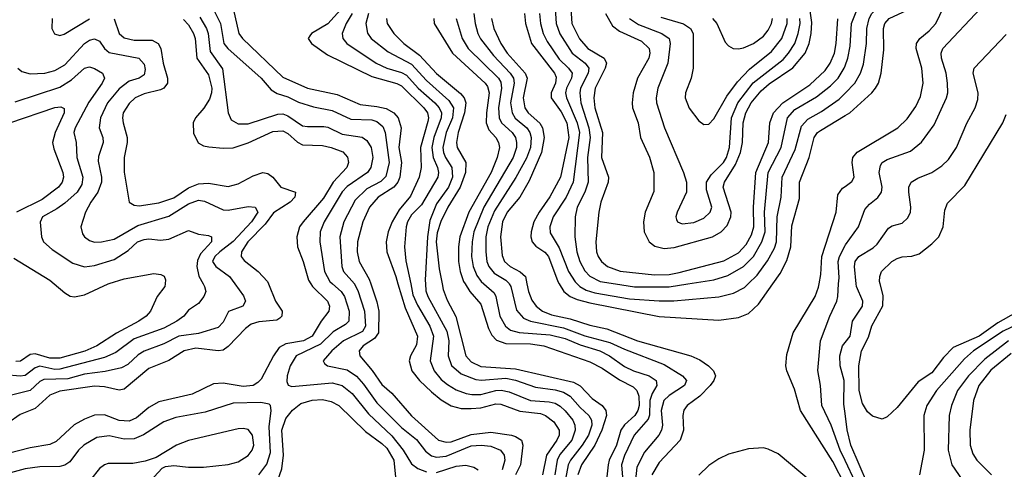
# Model space of a CAD drawing. Header units: inches. Extents: x 1308407 to 1441228, y 959628 to 1036311.
# Tile 312 of 656: x 1356668 to 1360643, y 1009253 to 1011065. Entities that reach past the tile are written whole.
import ezdxf

# ---------------------------------------------------------------- set-up
doc = ezdxf.new("R2010")
doc.units = ezdxf.units.IN
doc.header["$MEASUREMENT"] = 0
for name, color, linetype in [('B3050', 7, 'Continuous'), ('B3051', 7, 'Continuous'), ('B3060', 7, 'Continuous'), ('B3061', 7, 'Continuous')]:
    doc.layers.add(name, color=color, linetype=linetype)

msp = doc.modelspace()

# ---------------------------------------------------------------- linework, layer by layer
at = {"layer": 'B3050', "color": 5}
for points, elevation in [([(1357844, 1010000), (1357850.5, 1009990), (1357910.1, 1009930), (1357918.7, 1009910), (1357916.6, 1009890), (1357885.4, 1009850), (1357849.2, 1009790), (1357813.4, 1009770), (1357741.9, 1009758.1), (1357716.1, 1009743.9), (1357692.2, 1009710), (1357643.4, 1009616.6), (1357630, 1009602.2), (1357610, 1009590.8), (1357570, 1009586.4), (1357490, 1009600.1), (1357450, 1009597.1), (1357364.8, 1009555.2), (1357230, 1009524.5), (1357190, 1009502.4), (1357139.7, 1009460.3), (1357110, 1009446.5), (1357070, 1009449.9), (1357010, 1009472), (1356970, 1009470.3), (1356930, 1009454.9), (1356888.1, 1009431.9), (1356815.1, 1009364.9), (1356790, 1009352.2), (1356710, 1009339.7), (1356490, 1009283)], 3020), ([(1357409.1, 1010000), (1357414.6, 1009990), (1357418.9, 1009970), (1357411.1, 1009950), (1357390, 1009921.5), (1357350, 1009893.6), (1357330.2, 1009870), (1357302, 1009850), (1357250, 1009822.1), (1357130, 1009778.4), (1357056.6, 1009723.4), (1357010, 1009702.7), (1356830, 1009655.8), (1356810, 1009655.5), (1356750, 1009668.6), (1356730, 1009661.8), (1356689.8, 1009630.2), (1356670, 1009627.6), (1356610, 1009632.9)], 2940), ([(1357672.2, 1010000), (1357700.1, 1009930), (1357727.1, 1009890), (1357726.8, 1009870), (1357718.5, 1009861.5), (1357705.8, 1009854.2), (1357633.1, 1009846.9), (1357602.7, 1009837.3), (1357579.3, 1009820.7), (1357510, 1009747.7), (1357490, 1009733.3), (1357470, 1009729.9), (1357379, 1009741.1), (1357332.6, 1009730), (1357270, 1009691.2), (1357190, 1009659.3), (1357090, 1009575.9), (1357070, 1009572.2), (1357010, 1009585.3), (1356970, 1009588.3), (1356830, 1009567.7), (1356790, 1009552), (1356730, 1009497.5), (1356670, 1009473.1), (1356620.9, 1009439.1)], 2980), ([(1357537, 1010000), (1357571.5, 1009951.4), (1357579.8, 1009930), (1357568.9, 1009910), (1357511.6, 1009888.4), (1357490, 1009846.3), (1357470, 1009824.5), (1357390, 1009799.9), (1357310, 1009789.6), (1357250, 1009758.4), (1357170, 1009728.7), (1357146.4, 1009713.6), (1357104.6, 1009675.4), (1357078.5, 1009661.5), (1357013.6, 1009646.4), (1356930, 1009636.1), (1356862.2, 1009617.8), (1356765.4, 1009614.6), (1356750, 1009606.7), (1356710, 1009570.3), (1356630.1, 1009549.9)], 2960), ([(1357255.3, 1010000), (1357254.3, 1009990), (1357223.5, 1009950), (1357196.8, 1009890), (1357179.3, 1009870), (1357148.6, 1009850), (1357059, 1009801), (1356979.2, 1009750), (1356930.8, 1009729.2), (1356830, 1009700.9), (1356790, 1009700.5), (1356730, 1009717.7), (1356710, 1009715.8), (1356671.2, 1009688.8), (1356653.2, 1009686.8)], 2920), ([(1356807.4, 1010000), (1356850, 1009963.8), (1356871.3, 1009951.3), (1356890, 1009947.5), (1356930, 1009955.5), (1357025.7, 1010000)], 2920), ([(1357931.5, 1010000), (1357965.2, 1009970), (1357979.9, 1009950), (1357998.3, 1009890), (1357997.1, 1009850), (1357983.9, 1009836.1), (1357933.3, 1009806.7), (1357882.3, 1009757.7), (1357784.7, 1009710), (1357759.6, 1009670), (1357748, 1009630), (1357746.9, 1009606.9), (1357752, 1009592), (1357766.6, 1009586.6), (1357930, 1009601.3), (1357970.1, 1009590), (1358010, 1009558), (1358076, 1009476), (1358170, 1009387.7), (1358216.5, 1009330), (1358250, 1009275), (1358275.3, 1009255.3), (1358310, 1009242.9)], 3040), ([(1358019.5, 1010000), (1358019.7, 1009999.7), (1358033.7, 1009973.7), (1358060.5, 1009890), (1358064.2, 1009830), (1358051.9, 1009808.1), (1357975.1, 1009770), (1357928.7, 1009730), (1357892.9, 1009690), (1357898.9, 1009678.9), (1357910.5, 1009670), (1357990, 1009653.1), (1358027.7, 1009627.7), (1358056.4, 1009596.4), (1358110, 1009520.5), (1358210, 1009421.6), (1358270, 1009372.5), (1358305.6, 1009325.6), (1358330, 1009306.6), (1358350, 1009301.2), (1358390, 1009305.8), (1358490, 1009346.9), (1358530.5, 1009350.5), (1358570, 1009345.7), (1358609.4, 1009330), (1358623.8, 1009310), (1358626.5, 1009290), (1358616.3, 1009250)], 3060), ([(1358085.3, 1010000), (1358110, 1009928.4), (1358117.9, 1009890), (1358116.6, 1009803.4), (1358099.9, 1009780.1), (1358054.4, 1009750), (1358043.4, 1009736.6), (1358038.3, 1009730), (1358041, 1009710), (1358090.6, 1009650.6), (1358130, 1009594), (1358170, 1009559.5), (1358250, 1009467.8), (1358359.4, 1009370), (1358390, 1009361.4), (1358410, 1009363.5), (1358490, 1009392.3), (1358570, 1009401.7), (1358652.9, 1009390), (1358670, 1009385.1), (1358693.3, 1009370), (1358699.5, 1009350), (1358689.2, 1009270), (1358670.2, 1009230.2)], 3080), ([(1358195.1, 1010000), (1358223.9, 1009903.9), (1358273.9, 1009790), (1358270, 1009755.1), (1358245.6, 1009710), (1358240.8, 1009690), (1358251.1, 1009650), (1358281.9, 1009610), (1358330, 1009564.3), (1358370, 1009532.9), (1358410, 1009509), (1358450, 1009498.3), (1358490, 1009497.2), (1358530, 1009500.8), (1358590, 1009516.3), (1358610, 1009515.7), (1358686.9, 1009486.9), (1358770, 1009477.7), (1358790, 1009470.1), (1358823.8, 1009443.8), (1358845.4, 1009410), (1358845.2, 1009390), (1358836.3, 1009370), (1358795, 1009310), (1358778.8, 1009230)], 3120), ([(1358246.4, 1010000), (1358255.7, 1009955.7), (1358274.1, 1009914.1), (1358324.1, 1009830), (1358338.5, 1009790), (1358325.5, 1009690), (1358340.9, 1009650), (1358370, 1009614.7), (1358394.5, 1009594.5), (1358430, 1009573.6), (1358470, 1009558.4), (1358493.9, 1009553.9), (1358530, 1009554.8), (1358590, 1009570.3), (1358611.7, 1009571.7), (1358644.6, 1009564.6), (1358730, 1009530.6), (1358804.8, 1009524.8), (1358830, 1009518.7), (1358850, 1009507.5), (1358870, 1009488), (1358900.9, 1009450), (1358909.4, 1009430), (1358911, 1009410), (1358897.4, 1009370), (1358848.3, 1009311.7), (1358837.4, 1009290), (1358828.4, 1009230)], 3140), ([(1358306.1, 1010000), (1358308.2, 1009971.8), (1358315.4, 1009950), (1358392.1, 1009810), (1358400.7, 1009770), (1358397.9, 1009710), (1358410.9, 1009670.9), (1358450, 1009637.8), (1358510, 1009614.7), (1358532.1, 1009612.1), (1358630, 1009620.5), (1358670, 1009611.8), (1358750, 1009583.4), (1358830, 1009573.2), (1358863.6, 1009563.6), (1358890, 1009547.8), (1358930, 1009501.6), (1358965.7, 1009470), (1358976, 1009450), (1358977.3, 1009430), (1358963.9, 1009390), (1358938.6, 1009350), (1358891.2, 1009290), (1358882.1, 1009270), (1358863, 1009170)], 3160), ([(1358373.3, 1010000), (1358377.7, 1009977.7), (1358394, 1009934), (1358428.8, 1009868.8), (1358469.7, 1009710), (1358490, 1009686.4), (1358530, 1009667.1), (1358670, 1009657.5), (1358903.7, 1009603.7), (1358930, 1009589.3), (1358978.6, 1009538.6), (1359018.8, 1009510), (1359034.2, 1009490), (1359036.4, 1009470), (1359018.2, 1009410), (1358990, 1009350.3), (1358935.5, 1009270), (1358921.8, 1009230)], 3180), ([(1358466.4, 1010000), (1358485, 1009970), (1358530, 1009917.9), (1358560.3, 1009820.3), (1358573.9, 1009793.9), (1358593.1, 1009773.1), (1358630, 1009759.6), (1358730, 1009757.8), (1358783.9, 1009750), (1358970, 1009685.9), (1359019.7, 1009659.7), (1359090, 1009613), (1359145, 1009585), (1359159.4, 1009570), (1359167, 1009547), (1359168.1, 1009510), (1359163.5, 1009490), (1359150.7, 1009470), (1359110, 1009432.1), (1359095.3, 1009410), (1359077, 1009350), (1359047.9, 1009290), (1359043.3, 1009270), (1359029.7, 1009150)], 3220), ([(1358542, 1010000), (1358583.5, 1009963.5), (1358590.1, 1009950), (1358606.7, 1009870), (1358629.3, 1009830), (1358650, 1009813.8), (1358683.7, 1009803.7), (1358810, 1009794.4), (1358870, 1009780.4), (1358930, 1009754), (1359010, 1009729.7), (1359049.6, 1009709.6), (1359110, 1009666.7), (1359145.4, 1009650), (1359209.4, 1009630), (1359237.7, 1009610), (1359239.7, 1009590), (1359221.5, 1009558.5), (1359212.2, 1009530), (1359209.8, 1009470.2), (1359205.4, 1009454.6), (1359148.6, 1009390), (1359110, 1009308.6), (1359097.3, 1009270), (1359111.8, 1009090)], 3240), ([(1358644.5, 1010000), (1358650.4, 1009990), (1358674, 1009894), (1358702, 1009862), (1358730.2, 1009850), (1358863.5, 1009823.5), (1358950, 1009790.8), (1359050, 1009764.4), (1359110, 1009736.9), (1359270, 1009675.5), (1359344, 1009630), (1359360.1, 1009610), (1359351.9, 1009590), (1359290, 1009550.6), (1359268, 1009530), (1359258.2, 1009490), (1359262.9, 1009430), (1359258.9, 1009410), (1359248.1, 1009390), (1359190, 1009321.2), (1359158.7, 1009261.3), (1359153.3, 1009210)], 3260), ([(1358715.6, 1010000), (1358721.5, 1009970), (1358735.2, 1009935.2), (1358753, 1009910), (1358778.4, 1009890), (1358814.9, 1009874.9), (1358890, 1009859.3), (1358970, 1009833.4), (1359038.7, 1009818.7), (1359162, 1009770), (1359377.3, 1009710), (1359414.2, 1009694.2), (1359448.4, 1009670), (1359469.3, 1009650), (1359476.8, 1009630), (1359470.1, 1009610), (1359455.1, 1009590), (1359413.2, 1009546.8), (1359363, 1009510), (1359348.8, 1009491.2), (1359345.1, 1009470), (1359347.9, 1009410), (1359334.8, 1009370), (1359250, 1009280.4), (1359219.9, 1009230)], 3280), ([(1358846, 1010000), (1358864.5, 1009970), (1358890, 1009950), (1358917.9, 1009937.9), (1358970, 1009923.7), (1359250, 1009869.1), (1359490, 1009854.3), (1359570, 1009864.1), (1359610, 1009881.1), (1359650, 1009918.7), (1359708.1, 1010000)], 3320), ([(1358919, 1010000), (1358929.8, 1009989.8), (1358955.2, 1009975.2), (1358990, 1009964.4), (1359130, 1009940.5), (1359250, 1009931.5), (1359308.4, 1009931.6), (1359490, 1009948.4), (1359550, 1009962.8), (1359594.2, 1009985.8), (1359608.8, 1010000)], 3340), ([(1359073.6, 1010000), (1359150, 1009987.7), (1359290, 1009987.9), (1359364.9, 1010000)], 3360), ([(1360000, 1009187.4), (1359950, 1009284.1), (1359820.1, 1009490), (1359795.3, 1009575.3), (1359764.5, 1009650), (1359761.2, 1009670), (1359764.2, 1009715.8), (1359790, 1009802.3), (1359878.7, 1009950), (1359892.9, 1009987.1), (1359895.2, 1010000)], 3280), ([(1360000, 1009288), (1359980.1, 1009330), (1359943.5, 1009430), (1359905.8, 1009510), (1359900.9, 1009590), (1359890.6, 1009650.6), (1359901.2, 1009770), (1359938.3, 1009870), (1359966.9, 1009930), (1359970.7, 1009949.3), (1359974, 1010000)], 3260), ([(1360000, 1009477.9), (1359995.3, 1009515.3), (1359996.2, 1009610), (1359979.7, 1009670), (1359978.2, 1009710), (1359989.4, 1009750), (1360000, 1009763.9)], 3240), ([(1357634, 1009230), (1357666.1, 1009273.9), (1357680.2, 1009319.9), (1357675.8, 1009424.2), (1357682.9, 1009490), (1357680.8, 1009510), (1357675.8, 1009515.8), (1357641.6, 1009521.6), (1357530, 1009519.7), (1357416.5, 1009483.5), (1357298.4, 1009461.6), (1357250, 1009443.7), (1357168.5, 1009391.5), (1357130, 1009375), (1357090, 1009374), (1357030, 1009387.1), (1356979.6, 1009380.4), (1356927.2, 1009350), (1356905.9, 1009330), (1356870, 1009282), (1356850, 1009268.9), (1356830, 1009263.7), (1356750, 1009262.9), (1356690, 1009254.8), (1356525.7, 1009210)], 3040), ([(1357710, 1009208.1), (1357726, 1009254), (1357732.9, 1009310), (1357726.2, 1009410), (1357742.7, 1009457.3), (1357770, 1009491.6), (1357802.7, 1009517.3), (1357848.3, 1009531.7), (1357890, 1009533.5), (1357925.7, 1009525.7), (1357955.8, 1009510), (1358064.4, 1009404.4), (1358130, 1009357.2), (1358150, 1009337.7), (1358177.8, 1009290), (1358187.1, 1009207.1)], 3020), ([(1357195, 1009205), (1357243, 1009257), (1357256.1, 1009263.9), (1357290, 1009268.4), (1357350, 1009261.2), (1357410, 1009261.5), (1357510, 1009272.5), (1357550, 1009283.3), (1357590, 1009308.1), (1357606.5, 1009330), (1357613.2, 1009350), (1357608.2, 1009390), (1357590, 1009413.3), (1357570, 1009417.5), (1357550, 1009415.4), (1357350, 1009369.1), (1357301.7, 1009350), (1357219.2, 1009300.8), (1357174.7, 1009285.3), (1357124.5, 1009275.5), (1357024.7, 1009275.3), (1357010, 1009270.6), (1356990, 1009255.5), (1356954, 1009210)], 3060), ([(1359863.6, 1009203.6), (1359730, 1009315.5), (1359690, 1009334.4), (1359670, 1009338.6), (1359610, 1009334.9), (1359530, 1009313.1), (1359490, 1009294.1), (1359450, 1009267.5), (1359410, 1009229.2)], 3320), ([(1358350, 1009240.2), (1358430, 1009265.4), (1358468.6, 1009268.6), (1358501.4, 1009261.4), (1358518.5, 1009250)], 3040)]:
    msp.add_lwpolyline(points, dxfattribs=dict(at, elevation=elevation))
at = {"layer": 'B3051', "color": 5}
for points, elevation in [([(1358015.4, 1011164.6), (1357911.4, 1011048.6), (1357845.5, 1011010), (1357839, 1011001), (1357832.9, 1010990), (1357846.2, 1010970), (1357910, 1010923.3), (1358090, 1010836.6), (1358190, 1010808.8), (1358210, 1010798.3), (1358299.5, 1010710), (1358313.9, 1010690), (1358318, 1010670), (1358315.2, 1010655.2), (1358286.3, 1010550), (1358288.7, 1010470), (1358280.8, 1010430), (1358245.5, 1010354.5), (1358200.6, 1010299.4), (1358171.7, 1010250), (1358155, 1010210), (1358147.2, 1010170), (1358150.4, 1010130), (1358186.1, 1010030), (1358195.1, 1010000)], 3120), ([(1357448.8, 1011108.8), (1357479.4, 1011050), (1357492.8, 1010970), (1357508.7, 1010948.7), (1357642.7, 1010830), (1357682.7, 1010782.7), (1357707.9, 1010767.9), (1357750, 1010754.3), (1357793.2, 1010733.2), (1357853.6, 1010713.6), (1357930, 1010698.8), (1358004.6, 1010664.6), (1358090, 1010661.6), (1358110, 1010655.5), (1358134.2, 1010634.2), (1358143.9, 1010610), (1358159.5, 1010490), (1358146.8, 1010433.2), (1358126.3, 1010413.7), (1358070, 1010383.9), (1358022.3, 1010337.7), (1357977, 1010250), (1357960.9, 1010190), (1357968.2, 1010070), (1357975.6, 1010050), (1358019.5, 1010000)], 3060), ([(1357529.6, 1011110.4), (1357553.3, 1011010), (1357567.9, 1010990), (1357730, 1010834.1), (1357830, 1010789.2), (1357950, 1010764.2), (1358043, 1010723), (1358110, 1010716.1), (1358147.3, 1010707.3), (1358178.1, 1010690), (1358195.4, 1010670), (1358207.4, 1010630), (1358198.4, 1010550), (1358209.6, 1010490), (1358203, 1010430), (1358194.9, 1010410), (1358178.1, 1010390), (1358115.1, 1010350), (1358079.9, 1010310), (1358052.8, 1010250), (1358031.8, 1010170), (1358030.1, 1010130), (1358038.4, 1010090), (1358078.8, 1010018.8), (1358085.3, 1010000)], 3080), ([(1358829.4, 1011110), (1358833.8, 1011050), (1358848.1, 1011008.1), (1358897.8, 1010930), (1358951, 1010890), (1358965, 1010870), (1358962.6, 1010850), (1358932.4, 1010790), (1358928.6, 1010770), (1358933.6, 1010730), (1358966, 1010630), (1358971.4, 1010590), (1358960.2, 1010510), (1358962.5, 1010410), (1358949.7, 1010370), (1358918.7, 1010310), (1358910.1, 1010270), (1358908.9, 1010190), (1358916.7, 1010130), (1358929.1, 1010090), (1358950, 1010052.3), (1358970, 1010031.8), (1359011.2, 1010010), (1359073.6, 1010000)], 3360), ([(1358892.6, 1011110), (1358896.6, 1011050), (1358927.9, 1010987.9), (1358961, 1010950), (1359027.5, 1010910), (1359036.5, 1010890), (1359031.9, 1010870), (1358991.7, 1010790), (1358985.6, 1010750), (1358990.1, 1010710), (1359020.2, 1010610), (1359016.1, 1010510), (1359044.8, 1010430), (1359043.4, 1010410), (1359014.2, 1010330), (1359006, 1010290), (1358993.9, 1010170), (1358996.8, 1010130), (1359003.6, 1010110), (1359016.4, 1010090), (1359041.4, 1010070), (1359092.1, 1010052.1), (1359230, 1010036.1), (1359290, 1010037.9), (1359330, 1010045.8), (1359510, 1010093.1), (1359570, 1010125.3), (1359601, 1010159), (1359622.2, 1010197.8), (1359631.9, 1010230), (1359630.4, 1010310), (1359639.8, 1010450), (1359690.2, 1010570), (1359696.2, 1010650), (1359711.2, 1010690), (1359748, 1010730), (1359857.7, 1010802.3), (1359919.7, 1010860.3), (1359939.5, 1010890), (1359957, 1010930), (1359964.5, 1010970), (1359970.9, 1011069.1)], 3380), ([(1359032.5, 1011090), (1359060.5, 1011040.5), (1359090, 1011018.7), (1359178.8, 1010978.8), (1359208.8, 1010950), (1359211.9, 1010930), (1359207.3, 1010910), (1359162.3, 1010830), (1359144.7, 1010770), (1359139.9, 1010730), (1359142.1, 1010710), (1359164.2, 1010650), (1359174.3, 1010590), (1359210.9, 1010510.9), (1359227.7, 1010450), (1359227.3, 1010372.7), (1359193.4, 1010290), (1359186.8, 1010250), (1359188.6, 1010210), (1359209.5, 1010170), (1359232.2, 1010152.2), (1359270, 1010143.3), (1359310, 1010147), (1359464.7, 1010190), (1359499.2, 1010210), (1359524, 1010236), (1359539.2, 1010270), (1359540.3, 1010290), (1359508.2, 1010390), (1359512.8, 1010410), (1359557.9, 1010482.1), (1359577.4, 1010530), (1359585.4, 1010570), (1359587.9, 1010650), (1359599.3, 1010690), (1359621.2, 1010730), (1359661.1, 1010778.9), (1359693.6, 1010806.4), (1359788.5, 1010871.5), (1359838.5, 1010930), (1359855.1, 1010970), (1359863.5, 1011010), (1359866.1, 1011053.9), (1359855.4, 1011130)], 3420), ([(1356799.3, 1011070), (1356798.5, 1011030), (1356808.4, 1011008.4), (1356830, 1011001.3), (1356847.5, 1011007.5), (1356950, 1011068.9)], 2980), ([(1357049.6, 1011069.6), (1357069.1, 1011010), (1357090, 1010992.3), (1357130, 1010983.5), (1357203.3, 1010983.3), (1357226.7, 1010970), (1357238.3, 1010950), (1357247, 1010890), (1357265, 1010830), (1357264.6, 1010810), (1357250.1, 1010790), (1357236.8, 1010783.2), (1357170, 1010766.4), (1357133.9, 1010750), (1357110, 1010727.7), (1357085.7, 1010690), (1357082.7, 1010670), (1357085.8, 1010650), (1357102.2, 1010590), (1357102.1, 1010570), (1357089.6, 1010510), (1357089.6, 1010450.4), (1357110.2, 1010330.2), (1357130, 1010317.5), (1357150, 1010315.5), (1357230, 1010326.6), (1357290, 1010346.9), (1357350, 1010387.2), (1357390, 1010404.3), (1357430, 1010406.1), (1357510, 1010392.7), (1357550, 1010403.4), (1357610, 1010435.7), (1357650, 1010449), (1357670, 1010445.5), (1357690, 1010431), (1357722.2, 1010390), (1357781.5, 1010370), (1357779.4, 1010350), (1357759.9, 1010330), (1357693.1, 1010286.9), (1357658.5, 1010241.5), (1357589, 1010170), (1357563.4, 1010130), (1357562.8, 1010110), (1357574.7, 1010094.7), (1357630.8, 1010050), (1357668.2, 1010010), (1357672.2, 1010000)], 2980), ([(1357395.2, 1011075.2), (1357421.9, 1011030), (1357429.3, 1011009.3), (1357437.4, 1010937.4), (1357486.8, 1010866.8), (1357509.6, 1010689.6), (1357521.2, 1010661.2), (1357550, 1010645.5), (1357590, 1010645.3), (1357710, 1010684.4), (1357730, 1010685.7), (1357750, 1010678.4), (1357810, 1010638.1), (1357830, 1010634.4), (1357895.4, 1010635.4), (1357911.9, 1010631.9), (1357970, 1010604.2), (1358050, 1010592.2), (1358070, 1010577.9), (1358087, 1010550), (1358093.3, 1010510), (1358085.6, 1010470), (1358072, 1010450), (1357990, 1010392.7), (1357970, 1010370.8), (1357896.9, 1010250), (1357881.7, 1010210), (1357879.9, 1010170), (1357898.2, 1010050), (1357920.3, 1010010), (1357931.5, 1010000)], 3040), ([(1358010.7, 1011090), (1357986.5, 1011050), (1357970.1, 1011010), (1357972.6, 1010990), (1357988.7, 1010970), (1358106.5, 1010890), (1358150, 1010870.7), (1358210, 1010852.8), (1358230, 1010841.3), (1358276.3, 1010790), (1358343.9, 1010730), (1358361.6, 1010710), (1358370.6, 1010690), (1358369.8, 1010670), (1358339.4, 1010590), (1358331.3, 1010550), (1358336.9, 1010510), (1358355.3, 1010470), (1358359.2, 1010450), (1358356.6, 1010430), (1358290, 1010319.1), (1358250, 1010278.3), (1358233.6, 1010250), (1358227.8, 1010230), (1358221.7, 1010150), (1358226.9, 1010093.1), (1358246.4, 1010000)], 3140), ([(1358076, 1011090), (1358064.8, 1011050), (1358071.5, 1011011.5), (1358086.8, 1010990), (1358156, 1010936), (1358250, 1010886.1), (1358310, 1010820.4), (1358399.9, 1010739.9), (1358419.5, 1010710), (1358415.4, 1010670), (1358390, 1010610), (1358376.7, 1010550), (1358378.6, 1010530), (1358387, 1010510), (1358412.2, 1010470), (1358414.6, 1010430), (1358398.6, 1010390), (1358350, 1010322.9), (1358324.4, 1010255.6), (1358314.8, 1010190), (1358305, 1010015), (1358306.1, 1010000)], 3160), ([(1358148.8, 1011070), (1358151.1, 1011050), (1358178.1, 1011010), (1358219.1, 1010970), (1358282.6, 1010922.6), (1358350, 1010848.1), (1358447.5, 1010767.5), (1358461.9, 1010750), (1358469, 1010730), (1358464.3, 1010690), (1358438.4, 1010610), (1358431.8, 1010570), (1358433.5, 1010550), (1358469.7, 1010490), (1358468, 1010450), (1358446.4, 1010390), (1358397, 1010310), (1358368.5, 1010251.5), (1358353.6, 1010206.4), (1358349.1, 1010170), (1358361.3, 1010061.3), (1358373.3, 1010000)], 3180), ([(1358339.9, 1011070), (1358341.7, 1011050), (1358415.4, 1010930), (1358546.8, 1010810), (1358556.3, 1010796.3), (1358562.7, 1010770), (1358552.2, 1010690), (1358551.5, 1010650), (1358561.6, 1010621.6), (1358590.1, 1010590), (1358601.3, 1010570), (1358604.4, 1010550), (1358595.8, 1010510), (1358571.2, 1010450), (1358481.8, 1010290), (1358445.1, 1010190), (1358439.3, 1010150), (1358439.5, 1010090), (1358446, 1010050), (1358460.2, 1010010), (1358466.4, 1010000)], 3220), ([(1358430.5, 1011070), (1358454.6, 1010990), (1358478.7, 1010950), (1358600.6, 1010830), (1358610, 1010813.8), (1358613.2, 1010790), (1358601.2, 1010710), (1358604.1, 1010670), (1358613, 1010650), (1358656.7, 1010610), (1358669, 1010590), (1358673.9, 1010570), (1358673.8, 1010550), (1358659.6, 1010510), (1358541.8, 1010310), (1358501.7, 1010210), (1358494.4, 1010170), (1358492.3, 1010110), (1358498.5, 1010070), (1358513.6, 1010033.6), (1358530.3, 1010010.3), (1358542, 1010000)], 3240), ([(1358501.5, 1011090), (1358506.2, 1011050), (1358517.9, 1011010), (1358528.9, 1010988.9), (1358581.1, 1010921.1), (1358648.5, 1010850), (1358661.2, 1010830), (1358663.6, 1010810), (1358650, 1010730), (1358655.6, 1010690), (1358668.8, 1010668.8), (1358715.4, 1010630), (1358727.8, 1010610), (1358733.1, 1010590), (1358730, 1010550), (1358713.3, 1010506.7), (1358670.6, 1010429.4), (1358585.4, 1010294.6), (1358557.6, 1010230), (1358549.8, 1010190), (1358549.8, 1010130), (1358554.3, 1010090), (1358561.4, 1010070), (1358583.1, 1010043.1), (1358630, 1010015.8), (1358642.8, 1010002.8), (1358644.5, 1010000)], 3260), ([(1358572.3, 1011070), (1358582.4, 1011030), (1358610.1, 1010970), (1358635.4, 1010930), (1358708.6, 1010850), (1358716.9, 1010830), (1358701.1, 1010750), (1358707.4, 1010710), (1358720.6, 1010690), (1358768.3, 1010648.3), (1358778.4, 1010630), (1358785, 1010590), (1358774.2, 1010530), (1358724.8, 1010415.2), (1358686.9, 1010350), (1358635.5, 1010290), (1358616.9, 1010250), (1358609.2, 1010190), (1358615.2, 1010115.2), (1358624.9, 1010090), (1358647.9, 1010070), (1358689, 1010049), (1358709.6, 1010030), (1358715.6, 1010000)], 3280), ([(1358706.1, 1011090), (1358709.4, 1011050), (1358734.2, 1010970), (1358827.1, 1010850), (1358833.7, 1010833.7), (1358830.9, 1010810), (1358813.2, 1010770), (1358814.1, 1010750), (1358853.3, 1010693.3), (1358876.3, 1010650), (1358885, 1010590), (1358851.7, 1010430), (1358808.7, 1010351.3), (1358765.4, 1010290), (1358743.4, 1010250), (1358732.8, 1010210), (1358731.2, 1010190), (1358736.2, 1010170), (1358751.8, 1010151.8), (1358788.2, 1010128.2), (1358802.7, 1010110), (1358839.9, 1010010), (1358846, 1010000)], 3320), ([(1358766.7, 1011090), (1358770.4, 1011050), (1358780.7, 1011010), (1358797.4, 1010977.4), (1358846.4, 1010906.4), (1358884.1, 1010870), (1358898.1, 1010850), (1358895.6, 1010830), (1358875.9, 1010790), (1358871.8, 1010770), (1358875.4, 1010750), (1358918.3, 1010650), (1358927.7, 1010610), (1358902.3, 1010410), (1358874, 1010350), (1358821.3, 1010270), (1358808.5, 1010230), (1358810, 1010205.8), (1358846.1, 1010146.1), (1358883.7, 1010050), (1358910, 1010008.4), (1358919, 1010000)], 3340), ([(1359130.1, 1011070), (1359165.7, 1011045.7), (1359260.7, 1011010), (1359289.7, 1010989.7), (1359294.4, 1010970), (1359284.4, 1010890), (1359244.1, 1010790), (1359237.3, 1010750), (1359238.5, 1010730), (1359270.7, 1010630), (1359348, 1010450), (1359359.7, 1010410), (1359360.2, 1010370), (1359322.4, 1010290), (1359316.9, 1010270), (1359319.6, 1010259.6), (1359323.1, 1010250), (1359342.7, 1010242.7), (1359390, 1010248.3), (1359430, 1010265.4), (1359455.9, 1010290), (1359461.5, 1010310), (1359440.1, 1010380.1), (1359440.9, 1010410), (1359459.7, 1010440.3), (1359509.5, 1010490), (1359520.7, 1010510), (1359533, 1010550), (1359542.1, 1010670), (1359567.5, 1010730), (1359628.8, 1010811.2), (1359750, 1010905.4), (1359772, 1010930), (1359796.8, 1010970), (1359810.6, 1011009.4), (1359818.1, 1011050), (1359817, 1011070)], 3440), ([(1359256, 1011076), (1359348.2, 1011048.2), (1359375.3, 1011030), (1359387.2, 1011010), (1359387.1, 1010870), (1359378.7, 1010830), (1359355.5, 1010770), (1359354.8, 1010750), (1359370, 1010708.9), (1359410, 1010658), (1359430, 1010643.1), (1359450, 1010644.4), (1359470, 1010665.3), (1359522.5, 1010757.5), (1359565.5, 1010814.5), (1359613.7, 1010866.3), (1359703.1, 1010936.9), (1359744.8, 1010990), (1359766.6, 1011050), (1359766.7, 1011070)], 3460), ([(1359465, 1011070), (1359482.1, 1011050), (1359515.4, 1010975.4), (1359530, 1010960.2), (1359548.2, 1010950), (1359570, 1010947.7), (1359590, 1010951.6), (1359630, 1010969.6), (1359670, 1010998.4), (1359690, 1011022.6), (1359703, 1011050), (1359706.8, 1011070)], 3480), ([(1357330, 1011066.2), (1357350, 1011044.8), (1357369.8, 1011010), (1357376, 1010990), (1357383.1, 1010910), (1357430, 1010843.5), (1357444, 1010790), (1357442.9, 1010770), (1357434.5, 1010745.5), (1357411, 1010709), (1357377.9, 1010670), (1357369, 1010650), (1357370, 1010608.2), (1357388.7, 1010568.7), (1357410, 1010557), (1357432.2, 1010552.2), (1357490, 1010546.9), (1357530, 1010549), (1357590, 1010568.4), (1357690, 1010614.8), (1357730, 1010616.9), (1357750, 1010606.5), (1357790, 1010571.3), (1357810, 1010561), (1357890, 1010558.6), (1357925.7, 1010550), (1357972.3, 1010532.3), (1357991.3, 1010511.3), (1357995.4, 1010490), (1357989, 1010470), (1357933, 1010410), (1357894.8, 1010345.2), (1357812.1, 1010250), (1357798.1, 1010230), (1357787.2, 1010190), (1357789.6, 1010150), (1357812.8, 1010090), (1357834.6, 1010014.6), (1357844, 1010000)], 3020), ([(1356660.7, 1010870), (1356677, 1010857), (1356710, 1010847.3), (1356770, 1010849.7), (1356810, 1010860.3), (1356850, 1010883.3), (1356930, 1010970.1), (1356950, 1010983.6), (1356970, 1010988.9), (1356990, 1010979), (1357010.6, 1010950), (1357030, 1010933.3), (1357148.9, 1010910), (1357170, 1010886.7), (1357174.8, 1010865.2), (1357170, 1010843.5), (1357150.3, 1010830), (1357110, 1010817), (1357070, 1010786.3), (1357023, 1010730), (1356994.4, 1010670), (1356989.6, 1010630), (1357003.6, 1010590), (1357004.6, 1010570), (1356985.9, 1010514.1), (1356985.1, 1010494.9), (1356998.8, 1010430), (1356998.7, 1010410), (1356984.2, 1010370), (1356955.1, 1010330), (1356933.7, 1010290), (1356914.6, 1010230), (1356921.6, 1010201.6), (1356929.6, 1010189.6), (1356950, 1010175), (1356970, 1010168.9), (1356999, 1010170), (1357050, 1010181.1), (1357144.7, 1010235.3), (1357270, 1010273.6), (1357350, 1010322.7), (1357390, 1010337.6), (1357414.2, 1010334.2), (1357490, 1010299.2), (1357510, 1010297.4), (1357590, 1010312.5), (1357618.7, 1010310), (1357628.8, 1010290), (1357604.5, 1010250), (1357530, 1010171.3), (1357476, 1010130), (1357456.5, 1010110), (1357447, 1010090), (1357459.4, 1010070), (1357515.7, 1010030), (1357537, 1010000)], 2960), ([(1356650, 1010734.7), (1356830, 1010793.3), (1356876.7, 1010823.3), (1356930, 1010869.5), (1356950, 1010874.8), (1356970, 1010868.8), (1357002, 1010850), (1357010.1, 1010830.1), (1357001, 1010810), (1356947.2, 1010732.8), (1356891.9, 1010630), (1356886.8, 1010610), (1356896.8, 1010570), (1356898.2, 1010510), (1356923.6, 1010430), (1356919.1, 1010400.9), (1356900.3, 1010370), (1356850, 1010326), (1356817.8, 1010302.2), (1356760.6, 1010270), (1356750.8, 1010249.2), (1356755.7, 1010190), (1356763.7, 1010170), (1356798.7, 1010138.7), (1356883.3, 1010083.3), (1356930, 1010068.4), (1356970, 1010074.2), (1357050, 1010098.4), (1357105.4, 1010134.6), (1357143.8, 1010170), (1357170, 1010179.5), (1357190, 1010181.6), (1357236.5, 1010176.5), (1357270, 1010180.6), (1357350, 1010215.2), (1357390, 1010200.2), (1357430, 1010195.6), (1357442.4, 1010190), (1357442.9, 1010170), (1357398.4, 1010121.6), (1357385.6, 1010094.4), (1357382.9, 1010070), (1357391.6, 1010031.6), (1357409.1, 1010000)], 2940), ([(1359364.9, 1010000), (1359470, 1010017), (1359526.6, 1010033.4), (1359590, 1010069.7), (1359629.6, 1010110.4), (1359664.5, 1010170), (1359677.6, 1010210), (1359675.1, 1010290), (1359688.9, 1010450), (1359741.8, 1010550), (1359767.5, 1010670), (1359797.3, 1010702.7), (1359885, 1010755), (1359941.3, 1010798.7), (1359971.5, 1010830), (1359996.4, 1010870), (1360000, 1010880)], 3360), ([(1359608.8, 1010000), (1359644.9, 1010035.1), (1359686.6, 1010093.4), (1359715.3, 1010144.7), (1359723.3, 1010170), (1359725.2, 1010270), (1359741.6, 1010350), (1359746.3, 1010430), (1359797.8, 1010542.2), (1359823.9, 1010636.1), (1359850, 1010664.4), (1359905.3, 1010694.7), (1359975.6, 1010744.4), (1360000, 1010769.4)], 3340), ([(1356629, 1010649), (1356810, 1010711.4), (1356834.4, 1010714.4), (1356848, 1010708), (1356848, 1010690), (1356811.7, 1010610), (1356800.9, 1010570), (1356805.4, 1010545.4), (1356842.3, 1010450), (1356845.4, 1010430), (1356840.3, 1010410), (1356824.2, 1010390), (1356759.3, 1010340.7), (1356655.3, 1010290)], 2920), ([(1359708.1, 1010000), (1359738.1, 1010041.9), (1359765, 1010095), (1359781, 1010150), (1359785.3, 1010234.7), (1359815.6, 1010344.4), (1359816.5, 1010410), (1359855.5, 1010510), (1359874.5, 1010590), (1359888.1, 1010610), (1359900.7, 1010619.3), (1360000, 1010678.9)], 3320), ([(1359895.2, 1010000), (1359901.9, 1010038.1), (1359905.6, 1010110), (1359963.3, 1010290), (1359970, 1010358.7), (1359990, 1010385.5), (1360000, 1010393)], 3280), ([(1359974, 1010000), (1359975.6, 1010024.4), (1359971.9, 1010090), (1359977.1, 1010110), (1360000, 1010154.4)], 3260), ([(1356643.9, 1010103.9), (1356790, 1010014.7), (1356807.4, 1010000)], 2920), ([(1357025.7, 1010000), (1357030, 1010002), (1357090, 1010020.6), (1357210, 1010042), (1357238.1, 1010038.1), (1357250.8, 1010030.8), (1357256.8, 1010016.8), (1357255.3, 1010000)], 2920)]:
    msp.add_lwpolyline(points, dxfattribs=dict(at, elevation=elevation))
at = {"layer": 'B3060', "color": 5}
for points, elevation in [([(1360000, 1009763.9), (1360019.9, 1009790), (1360030.4, 1009850), (1360070.4, 1009910), (1360071.8, 1009930), (1360045.4, 1009990), (1360044.5, 1010000)], 3240), ([(1360902.9, 1010000), (1360892.2, 1009990), (1360870, 1009976.6), (1360795.7, 1009944.3), (1360616.3, 1009843.7), (1360540.8, 1009790), (1360436.8, 1009743.2), (1360397.1, 1009702.9), (1360350, 1009641.8), (1360295.3, 1009604.7), (1360210, 1009502.4), (1360170, 1009464), (1360150, 1009455.1), (1360110, 1009467), (1360090, 1009483.6), (1360070, 1009517.7), (1360056.4, 1009570), (1360056, 1009670), (1360066.2, 1009730), (1360094.2, 1009785.8), (1360108.5, 1009831.5), (1360152.1, 1009912.1), (1360153.9, 1009953.9), (1360141.9, 1010000)], 3220), ([(1360990.5, 1010000), (1360970, 1009994.6), (1360898.3, 1009941.8), (1360728, 1009852), (1360637.8, 1009810), (1360517.9, 1009730), (1360482.1, 1009697.9), (1360368.4, 1009570), (1360330.5, 1009510), (1360318.1, 1009470), (1360318.8, 1009330), (1360299.8, 1009230)], 3240), ([(1360659.6, 1009770), (1360563.4, 1009696.6), (1360497.6, 1009630), (1360454.2, 1009570), (1360429.1, 1009510), (1360420.1, 1009470), (1360416, 1009330), (1360431.2, 1009271.2), (1360472.1, 1009210)], 3260), ([(1360670, 1009718.9), (1360588, 1009652), (1360539.9, 1009590), (1360517.8, 1009530), (1360503.4, 1009410), (1360504.2, 1009350), (1360515.5, 1009315.5), (1360531.9, 1009290), (1360590.7, 1009230)], 3280), ([(1360090, 1009193.6), (1360022.6, 1009350), (1360008.3, 1009411.7), (1360000, 1009477.9)], 3240), ([(1360084.3, 1009110), (1360000, 1009288)], 3260)]:
    msp.add_lwpolyline(points, dxfattribs=dict(at, elevation=elevation))
at = {"layer": 'B3061', "color": 5}
for points, elevation in [([(1360000, 1010880), (1360010.9, 1010910), (1360020.8, 1010959.2), (1360025.9, 1011050), (1360056, 1011124), (1360158.4, 1011221.6), (1360206.9, 1011290), (1360261.9, 1011350), (1360313.8, 1011430), (1360410, 1011553.6), (1360470, 1011603.7), (1360490, 1011612.5), (1360530, 1011610.6), (1360630, 1011567.5), (1360690, 1011558.4)], 3360), ([(1360000, 1010769.4), (1360039.5, 1010810), (1360062.1, 1010850), (1360073.7, 1010886.3), (1360086.5, 1010970), (1360088.2, 1011030), (1360097.6, 1011070), (1360107.4, 1011090), (1360130, 1011113.9), (1360189.7, 1011150.3), (1360221.6, 1011178.4), (1360255.4, 1011250), (1360311.9, 1011328.1), (1360393.9, 1011470), (1360430, 1011514.6), (1360470, 1011539.4), (1360510, 1011545), (1360650, 1011499.3)], 3340), ([(1360000, 1010678.9), (1360018.5, 1010690), (1360107.5, 1010770), (1360123.1, 1010790), (1360134.3, 1010810), (1360146.2, 1010850), (1360156.7, 1010943.3), (1360155.3, 1011030), (1360160.5, 1011050), (1360177.3, 1011070), (1360250, 1011104.1), (1360278.1, 1011130), (1360290.3, 1011150), (1360317.4, 1011230), (1360367, 1011313), (1360404.8, 1011395.2), (1360450, 1011460.9), (1360470, 1011472.1), (1360490, 1011475.3), (1360530, 1011472.3), (1360570, 1011463.3), (1360670, 1011429.3)], 3320), ([(1360000, 1010393), (1360027, 1010413), (1360036.5, 1010430), (1360028.2, 1010490), (1360031.5, 1010510), (1360049.1, 1010530.9), (1360212.2, 1010630), (1360250, 1010666.3), (1360285, 1010715), (1360304.2, 1010755.8), (1360315, 1010810), (1360310.3, 1010870), (1360287.3, 1010950), (1360288.2, 1010970), (1360301.2, 1010990), (1360339.6, 1011020.4), (1360366.7, 1011050), (1360450, 1011225.1), (1360470, 1011252.5), (1360490, 1011266.9), (1360550, 1011272.5), (1360650, 1011252.7)], 3280), ([(1360000, 1010154.4), (1360001.9, 1010158.1), (1360054.2, 1010230), (1360079.7, 1010300.3), (1360097.9, 1010322.1), (1360131.8, 1010348.2), (1360146.5, 1010370), (1360149.4, 1010390.6), (1360137.7, 1010450), (1360142.4, 1010477.6), (1360150, 1010490.1), (1360170, 1010502.4), (1360264.1, 1010535.9), (1360308.2, 1010571.8), (1360358.9, 1010641.1), (1360409.9, 1010750), (1360414.3, 1010770), (1360413.9, 1010810), (1360407.9, 1010850), (1360389.3, 1010910.7), (1360387.5, 1010930), (1360394.5, 1010950), (1360547.2, 1011110)], 3260), ([(1360044.5, 1010000), (1360037.9, 1010070), (1360040.6, 1010090), (1360055, 1010110), (1360113.8, 1010146.2), (1360130, 1010161), (1360175.3, 1010224.7), (1360190, 1010234), (1360230, 1010245.6), (1360253.1, 1010266.9), (1360263.4, 1010290), (1360265.7, 1010310), (1360256.9, 1010370), (1360257.4, 1010390), (1360266.3, 1010410), (1360293.1, 1010426.9), (1360350, 1010449.6), (1360390, 1010476.6), (1360417.6, 1010502.4), (1360449.9, 1010550), (1360491.7, 1010648.3), (1360524.7, 1010710), (1360535.8, 1010744.2), (1360537.2, 1010770), (1360516.8, 1010850), (1360521.2, 1010870), (1360650, 1011005.4)], 3240), ([(1360141.9, 1010000), (1360139.2, 1010010), (1360139.9, 1010030), (1360146.8, 1010050), (1360188, 1010090), (1360210, 1010103.1), (1360230, 1010109), (1360270, 1010111.3), (1360298.9, 1010121.1), (1360350, 1010161.4), (1360377.7, 1010190), (1360396.1, 1010230), (1360402.9, 1010297.1), (1360413.8, 1010326.2), (1360483, 1010397), (1360636.9, 1010650), (1360650, 1010683.1)], 3220)]:
    msp.add_lwpolyline(points, dxfattribs=dict(at, elevation=elevation))

doc.saveas('drawing.dxf')
